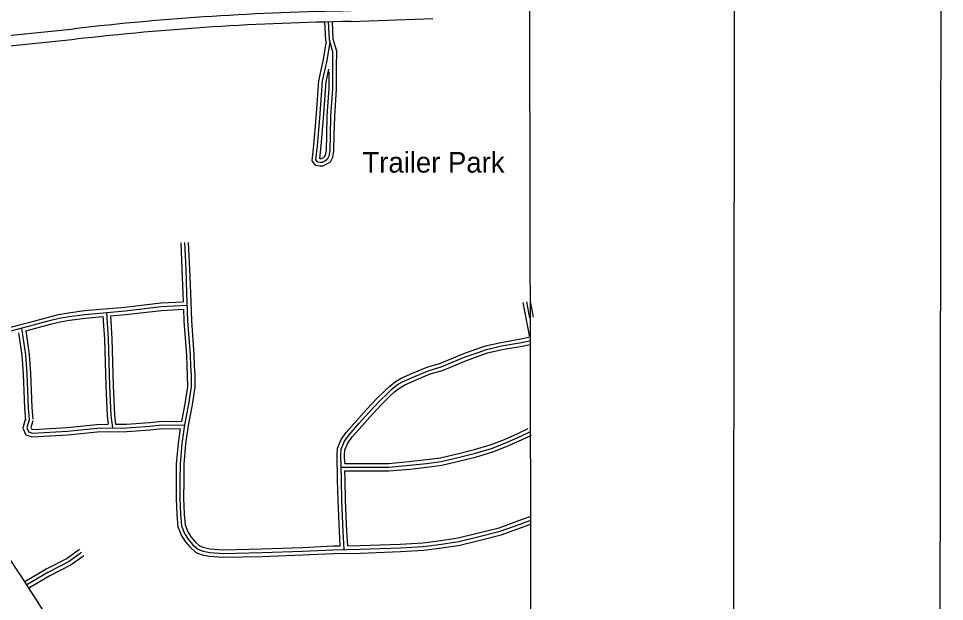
# Model space of a CAD drawing. Extents: x 3313442 to 3351311, y 721974 to 747360.
# Drawn here: x 3346991 to 3350727, y 734863 to 737213 of the extents above; entities that cross this region are included whole.
import ezdxf

# ---------------------------------------------------------------- set-up
doc = ezdxf.new("R2010")
doc.units = 0
for name, color, linetype in [('G-ANNO-NPLT', 7, 'Continuous'), ('V-ANNO-SYMB', 7, 'Continuous'), ('V-BLDG-IDEN', 7, 'Continuous'), ('V-GRID-FRAM', 7, 'Continuous'), ('V-ROAD-CNTR', 7, 'Continuous')]:
    doc.layers.add(name, color=color, linetype=linetype)

msp = doc.modelspace()

# ---------------------------------------------------------------- linework, layer by layer
at = {"layer": 'G-ANNO-NPLT'}
msp.add_lwpolyline([(3314025.444344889, 722610.2690250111), (3350692.072357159, 722556.9600962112), (3350727.207788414, 746723.601911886), (3314060.579776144, 746776.9108406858)], close=True, dxfattribs=at)
at = {"layer": 'V-ANNO-SYMB'}
msp.add_lwpolyline([(3316776.483, 723231.316), (3349859.649, 723183.2170000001), (3349892.966, 746099.768), (3316809.8000000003, 746147.867), (3316776.483, 723231.316)], dxfattribs=at)
at = {"layer": 'V-GRID-FRAM'}
msp.add_lwpolyline([(3317558.396, 745536.285), (3349036.992, 745582.0700000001), (3349071.377, 727396.8150000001), (3317576.911, 727351.007), (3317558.396, 745536.285)], dxfattribs=at)
at = {"layer": 'V-ROAD-CNTR'}
for points in [[(3348333.1562961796, 737200.6725715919), (3348661.971638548, 737212.657547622)], [(3344521.3879197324, 736897.860177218), (3347214.862532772, 737171.4916299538)], [(3348255.6764511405, 737199.6075737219), (3348258.64144521, 737131.290710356), (3348273.2484159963, 737082.380808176), (3348273.013416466, 737013.8029453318), (3348272.21141807, 736929.1241146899), (3348265.12143225, 736818.4733359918), (3348263.279435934, 736741.9024891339), (3348261.4964395, 736679.4726139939), (3348257.272447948, 736652.6916675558), (3348247.654467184, 736633.3207062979), (3348234.0384944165, 736625.0297228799), (3348218.83152483, 736617.1427386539), (3348206.458549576, 736617.44973804), (3348189.73158303, 736620.2477324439), (3348175.048612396, 736639.1436946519), (3348181.6685991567, 736701.897569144), (3348191.919578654, 736812.7133475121), (3348201.95155859, 736961.97904898), (3348214.0805343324, 737016.9299390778), (3348220.7865209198, 737046.991878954), (3348232.1474981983, 737115.1687426)], [(3348240.690481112, 737198.957575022), (3348243.7364750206, 737128.781715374), (3348258.240446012, 737080.21381251), (3348258.013446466, 737013.899945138), (3348257.2164480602, 736929.6751135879), (3348250.133462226, 736819.133334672), (3348248.2844659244, 736742.2964883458), (3348246.530469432, 736680.860611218), (3348242.814476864, 736657.301658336), (3348236.148490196, 736643.8766851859), (3348226.67650914, 736638.1086967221), (3348215.348531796, 736632.233708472), (3348207.888546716, 736632.418708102), (3348197.9825665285, 736634.075704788), (3348190.599581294, 736643.5776857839), (3348196.5955693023, 736700.4195720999), (3348206.873548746, 736811.5193499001), (3348216.8425288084, 736959.848053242), (3348228.724505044, 737013.6809455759), (3348235.515491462, 737044.1238846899), (3348247.6534671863, 737116.967739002)], [(3348225.704511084, 737198.3075763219), (3348228.8315048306, 737126.272720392), (3348232.1474981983, 737115.1687426)], [(3344525.890910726, 736855.4802619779), (3347219.169524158, 737129.0917147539)], [(3348242.865476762, 736998.3389762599), (3348242.22147805, 736930.2261124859), (3348235.1454922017, 736819.7933333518), (3348233.2894959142, 736742.6904875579), (3348231.564499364, 736682.2486084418), (3348228.3565057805, 736661.9116491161), (3348224.6425132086, 736654.432664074), (3348219.314523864, 736651.1876705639), (3348211.865538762, 736647.3246782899), (3348209.318543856, 736647.387678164), (3348206.233550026, 736647.9036771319), (3348206.1505501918, 736648.0116769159), (3348211.522539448, 736698.9415750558), (3348221.827518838, 736810.325352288), (3348231.7334990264, 736957.717057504), (3348242.9624765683, 737008.59395575)], [(3347660.3406418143, 736309.196354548), (3347665.144632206, 736201.334570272), (3347668.986624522, 736105.7097615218), (3347673.1476162, 735993.961985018), (3347682.951596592, 735855.7262614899), (3347684.583593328, 735812.8623472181), (3347686.61758926, 735773.7474254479), (3347687.156588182, 735728.337516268), (3347676.1476102, 735657.4216580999), (3347660.3936417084, 735574.1858245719), (3347649.360663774, 735499.4199741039), (3347642.3416778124, 735415.45214204), (3347642.1436782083, 735350.754271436), (3347641.41767966, 735278.0804167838), (3347644.589673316, 735213.0825467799), (3347648.840664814, 735167.888637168), (3347660.3406418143, 735136.775699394), (3347674.980612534, 735113.5427458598), (3347692.0895783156, 735092.689787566), (3347713.6975351, 735073.464826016), (3347735.89249071, 735065.4478420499), (3347762.5144374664, 735060.2968523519), (3347816.016330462, 735056.216860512), (3347974.003014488, 735059.4758539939), (3348136.452689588, 735064.9818429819), (3348260.74144101, 735071.2408304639), (3348369.780222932, 735072.8848271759), (3348531.952898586, 735078.8718152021), (3348623.0377164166, 735083.93780507), (3348697.2305680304, 735093.3577862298), (3348768.084426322, 735104.6927635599), (3348844.487273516, 735123.056726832), (3348934.182094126, 735145.5476818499), (3349015.29993189, 735174.6156237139), (3349054.223854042, 735188.7375954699), (3349054.2248540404, 735188.7375954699)], [(3347645.3556717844, 736308.529355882), (3347650.15766218, 736200.6995715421), (3347653.9976545, 736105.129762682), (3347655.26265197, 736071.1588306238)], [(3347675.325611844, 736309.863353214), (3347680.131602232, 736201.9695690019), (3347683.9755945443, 736106.2897603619), (3347688.12758624, 735994.771983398), (3347697.9315666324, 735856.5422598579), (3347699.5685633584, 735813.5373458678), (3347701.61255927, 735774.22642449), (3347702.170558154, 735727.268518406), (3347690.9315806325, 735654.875663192), (3347675.188612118, 735571.6948295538), (3347664.268633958, 735497.698977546), (3347657.339647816, 735414.803143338), (3347657.143648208, 735350.656271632), (3347656.421649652, 735278.3714162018), (3347659.555643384, 735214.1505446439), (3347663.590635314, 735171.2476304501), (3347673.866614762, 735143.4466860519), (3347687.171588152, 735122.3327282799), (3347702.939556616, 735103.113766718), (3347721.5105194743, 735086.591799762), (3347739.889482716, 735079.95281304), (3347764.516433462, 735075.1878225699), (3347816.433329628, 735071.2288304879), (3347973.594015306, 735074.4708240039), (3348135.8216908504, 735079.9688130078), (3348260.25144199, 735086.2348004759), (3348288.9423846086, 735086.66779961)], [(3346445.0930723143, 735816.1723405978), (3346465.9950305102, 735832.2653084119), (3346496.4869695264, 735854.423264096), (3346520.941920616, 735867.757237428), (3346558.728845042, 735874.2632244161), (3346630.3737017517, 735882.3952081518), (3346691.50957948, 735896.205180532), (3346838.870284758, 735936.2801003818), (3346946.752068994, 735965.0580428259), (3347047.4588675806, 735991.658989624), (3347112.116738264, 736009.339954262), (3347151.7086590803, 736019.7399334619), (3347192.2465780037, 736026.683919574), (3347256.550449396, 736034.9469030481), (3347419.574123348, 736049.6768735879), (3347564.879832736, 736065.9908409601), (3347655.26265197, 736071.1588306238)], [(3346454.2440540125, 735804.287364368), (3346474.981012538, 735820.2533324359), (3346504.51995346, 735841.7182895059), (3346525.938910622, 735853.3972661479), (3346560.8488408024, 735859.407254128), (3346632.8796967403, 735867.5832377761), (3346695.1315722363, 735881.6452096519), (3346842.771276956, 735921.79612935), (3346950.6000612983, 735950.5600718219), (3347051.352859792, 735977.1730185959), (3347116.0007304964, 735994.85098324), (3347154.8866527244, 736005.0659628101), (3347194.469573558, 736011.84594925), (3347258.181446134, 736020.0329328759), (3347421.086120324, 736034.752903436), (3347566.1458302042, 736051.038870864), (3347670.7996208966, 736057.0228588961)], [(3349025.2739119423, 736067.739837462), (3349052.510857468, 735928.1491166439)], [(3349039.9958824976, 736070.6128317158), (3349052.6818571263, 736005.59596175)], [(3349054.717853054, 736073.48582597), (3349067.403827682, 736008.4689560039)], [(3347019.770922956, 735953.3160663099), (3347055.246852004, 735962.6870475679), (3347119.884722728, 735980.362012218), (3347158.064646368, 735990.3919921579), (3347196.692569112, 735997.007978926), (3347259.812442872, 736005.118962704), (3347331.4152996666, 736011.588949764)], [(3347331.416299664, 736011.5899497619), (3347337.732287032, 735920.53613187), (3347342.7892769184, 735731.8285092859), (3347347.7292670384, 735610.778751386), (3347352.1852581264, 735576.893819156)], [(3347345.320271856, 736027.9069171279), (3347352.7182570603, 735921.25613043), (3347357.781246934, 735732.3355082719), (3347362.689237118, 735612.0647488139), (3347369.275223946, 735561.984848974)], [(3347361.2992398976, 736014.2899443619), (3347422.5981173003, 736019.8289332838), (3347567.4118276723, 736036.0869007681), (3347656.378649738, 736041.173890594)], [(3347361.301239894, 736014.2899443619), (3347367.704227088, 735921.97612899), (3347372.7732169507, 735732.8425072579), (3347377.649207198, 735613.3507462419), (3347382.422197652, 735577.0558188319)], [(3347656.3796497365, 736041.1748905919), (3347658.1676461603, 735993.1519866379), (3347667.9716265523, 735854.9102631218), (3347669.598623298, 735812.187348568), (3347671.6226192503, 735773.268426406), (3347672.14261821, 735729.4065141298), (3347661.363639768, 735659.967653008), (3347647.820666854, 735588.4137961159)], [(3346990.569981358, 735945.6030817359), (3347003.4529555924, 735855.5662618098), (3347009.00894448, 735779.2994143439), (3347014.616933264, 735642.7556874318), (3347018.6819251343, 735591.5707898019)], [(3346997.952966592, 735963.0680468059), (3347003.0319564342, 735964.409044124), (3347018.375925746, 735857.1752585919), (3347023.9869145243, 735780.152412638), (3347029.592903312, 735643.6576856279), (3347033.495895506, 735594.5017839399)], [(3347019.7719229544, 735953.3160663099), (3347033.2988958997, 735858.784255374), (3347038.9648845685, 735781.0054109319), (3347044.5688733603, 735644.5596838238), (3347048.309865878, 735597.4327780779)], [(3348288.9423846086, 735086.66779961), (3348285.7743909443, 735144.3476842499), (3348280.298401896, 735268.0474368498), (3348278.2674059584, 735354.0342648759), (3348276.369409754, 735452.815067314), (3348277.309407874, 735480.2510124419), (3348293.1303762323, 735516.012940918), (3348313.1763361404, 735544.3378842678), (3348354.512253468, 735590.7967913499), (3348395.422171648, 735636.7756993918), (3348437.418087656, 735681.5816097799), (3348468.679025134, 735711.800549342), (3348488.33598582, 735731.0325108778), (3348511.9429386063, 735749.0244748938), (3348535.344891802, 735763.169446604), (3348580.4828015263, 735782.582407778), (3348642.3066778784, 735808.09135676), (3348690.973580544, 735822.344328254), (3348786.9663885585, 735862.5812477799), (3348839.868282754, 735881.0732107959), (3348875.3502117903, 735893.3031863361), (3348936.408089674, 735907.2411584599), (3349017.9339266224, 735921.7181295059), (3349050.1138622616, 735927.7031175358)], [(3348304.77635294, 735071.9048291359), (3348300.75636098, 735145.0906827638), (3348295.290371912, 735268.556435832), (3348293.264375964, 735354.3552642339), (3348291.3743797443, 735452.7020675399), (3348292.20137809, 735476.8370192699), (3348306.24135001, 735508.5719557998), (3348324.938312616, 735534.9909029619), (3348365.7182310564, 735580.8258112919), (3348406.4991494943, 735626.6597196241), (3348448.109066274, 735671.0536308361), (3348479.137004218, 735701.047570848), (3348498.163966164, 735719.6635336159), (3348520.392921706, 735736.6044997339), (3348542.219878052, 735749.7974733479), (3348586.306789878, 735768.758435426), (3348647.2896679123, 735793.920385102), (3348695.996570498, 735808.1853565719), (3348792.3453778, 735848.5712758), (3348844.7872729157, 735866.9022391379), (3348879.4752035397, 735878.859215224), (3348939.3900837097, 735892.5361878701), (3349020.6169212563, 735906.9601590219), (3349052.8568567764, 735912.9561470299)], [(3348307.0273484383, 735418.851135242), (3348306.379349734, 735452.589067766), (3348307.093348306, 735473.423026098), (3348319.352323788, 735501.1309706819), (3348336.700289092, 735525.643921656), (3348376.924208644, 735570.854831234), (3348417.5761273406, 735616.543739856), (3348458.8000448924, 735660.525651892), (3348489.594983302, 735690.2945923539), (3348507.9919465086, 735708.2945563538), (3348528.842904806, 735724.1845245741), (3348549.0948643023, 735736.4255000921), (3348592.13077823, 735754.934463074), (3348652.272657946, 735779.7494134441), (3348701.019560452, 735794.0263848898), (3348797.724367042, 735834.5613038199), (3348849.706263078, 735852.73126748), (3348883.60019529, 735864.415244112), (3348942.3720777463, 735877.8312172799), (3349023.2999158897, 735892.2021885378), (3349055.5998512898, 735898.209176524)], [(3347019.3779237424, 735599.64677365), (3347013.841934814, 735581.1548106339), (3347008.4249456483, 735561.264850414), (3347019.971922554, 735534.4989039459), (3347044.697873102, 735525.5969217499), (3347189.5655833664, 735533.9219050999), (3347308.119346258, 735546.655879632), (3347427.437107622, 735547.2968783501), (3347522.323917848, 735554.835863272), (3347569.995822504, 735559.6668536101), (3347642.9156766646, 735558.489855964)], [(3347033.7478950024, 735595.344782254), (3347028.265905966, 735577.0318188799), (3347024.276913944, 735562.3868481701), (3347031.169900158, 735546.4098801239), (3347046.895868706, 735540.7478914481), (3347188.33358583, 735548.875875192), (3347307.2763479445, 735561.65184964), (3347426.8021088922, 735562.293848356), (3347520.973920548, 735569.7758333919), (3347569.358823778, 735574.678823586), (3347660.2496419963, 735573.2118265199), (3347659.355643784, 735564.3168443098)], [(3347048.117866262, 735591.0427908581), (3347042.689877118, 735572.908827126), (3347040.1288822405, 735563.5088459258), (3347042.367877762, 735558.320856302), (3347049.0938643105, 735555.898861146), (3347187.101588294, 735563.829845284), (3347306.4333496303, 735576.647819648), (3347352.1852581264, 735576.8928191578)], [(3347382.4211976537, 735577.0558188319), (3347426.167110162, 735577.290818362), (3347519.623923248, 735584.7158035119), (3347568.7218250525, 735589.690793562), (3347647.820666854, 735588.4137961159)], [(3347642.9156766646, 735558.489855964), (3347634.4526935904, 735501.1409706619), (3347627.3437078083, 735416.1011407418), (3347627.143708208, 735350.85227124), (3347626.4137096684, 735277.789417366), (3347629.623703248, 735212.0145489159), (3347634.090694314, 735164.5296438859), (3347646.8146688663, 735130.1047127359), (3347662.789636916, 735104.7527634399), (3347681.2396000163, 735082.265808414), (3347705.884550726, 735060.3378522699), (3347731.895498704, 735050.9428710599), (3347760.5124414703, 735045.405882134), (3347815.599331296, 735041.2048905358), (3347974.41201367, 735044.4808839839), (3348137.083688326, 735049.9948729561), (3348261.23144003, 735056.246860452), (3348370.170222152, 735057.888857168), (3348532.6458972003, 735063.8868451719), (3348624.40071369, 735068.9908349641), (3348699.3605637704, 735078.50781593), (3348771.0264204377, 735089.972793), (3348848.064266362, 735108.489755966), (3348938.547085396, 735131.17771059), (3349020.3879217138, 735160.5046519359), (3349056.860848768, 735173.7376254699), (3349054.2248540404, 735173.7376254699)], [(3348307.0273484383, 735418.8531352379), (3348484.114994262, 735419.3891341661), (3348566.1868301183, 735426.391120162), (3348635.1406922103, 735434.2431044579), (3348693.0695763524, 735442.029088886), (3348766.272429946, 735458.8290552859), (3348830.168302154, 735474.6330236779), (3348894.41017367, 735493.9279850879), (3348951.517059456, 735516.073940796), (3349008.055946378, 735541.62688969), (3349046.7858689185, 735560.402852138)], [(3348292.387377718, 735400.014172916), (3348292.314377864, 735403.808165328), (3348484.77599294, 735404.391164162), (3348567.672827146, 735411.463150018), (3348636.9886885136, 735419.3561342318), (3348695.7515709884, 735427.255118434), (3348769.751422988, 735444.23708447), (3348834.1292942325, 735460.1610526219), (3348899.287163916, 735479.7310134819), (3348957.322047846, 735502.2369684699), (3349014.417933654, 735528.0409168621), (3349053.5478553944, 735547.0118789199)], [(3348307.603347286, 735388.854195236), (3348485.436991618, 735389.3931941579), (3348569.158824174, 735396.5351798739), (3348638.8366848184, 735404.4691640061), (3348698.4335656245, 735412.481147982), (3348773.23041603, 735429.645113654), (3348838.0902863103, 735445.6890815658), (3348904.1641541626, 735465.5340418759), (3348963.1270362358, 735488.3999961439), (3349020.77992093, 735514.4549440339), (3349060.3098418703, 735533.6209057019)], [(3348318.963324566, 735087.1197987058), (3348315.738331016, 735145.833681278), (3348310.282341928, 735269.065434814), (3348308.2613459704, 735354.676263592), (3348307.6043472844, 735388.854195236)], [(3348318.9613245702, 735087.120798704), (3348369.390223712, 735087.880797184), (3348531.259899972, 735093.8567852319), (3348621.6747191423, 735098.8847751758), (3348695.1005722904, 735108.2077565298), (3348765.1424322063, 735119.4127341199), (3348840.91028067, 735137.6236976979), (3348929.817102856, 735159.91765311), (3349010.2119420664, 735188.7265954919), (3349051.586859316, 735203.73756547), (3349054.2248540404, 735203.73756547)], [(3347236.05349039, 735071.426830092), (3347187.046588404, 735036.021900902), (3347101.870758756, 734992.1119887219), (3347016.66392917, 734942.254088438)], [(3347244.837472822, 735059.26785441), (3347194.919572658, 735023.2049265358), (3347109.1007442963, 734978.9630150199), (3347024.2389140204, 734929.307114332)], [(3347253.621455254, 735047.1088787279), (3347202.792556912, 735010.3879521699), (3347116.330729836, 734965.8140413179), (3347031.8138988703, 734916.3601402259)]]:
    msp.add_lwpolyline(points, dxfattribs=at)
for centre, radius, start, end in [((3348495.168615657, 725975.2585441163), 11269.197796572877, 90.82686949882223, 96.52626672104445), ((3348495.168615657, 725975.2585441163), 11226.583099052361, 90.82686949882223, 96.52626672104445), ((3333601.2090086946, 726215.8051178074), 16003.213615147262, 32.11396271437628, 34.156446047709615)]:
    msp.add_arc(centre, radius, start, end, dxfattribs=at)

# ---------------------------------------------------------------- texts
at = {"layer": 'V-BLDG-IDEN'}
msp.add_text('Trailer Park', height=82.99983200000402, dxfattribs=at).set_placement((3348378.394205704, 736591.5267898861))

doc.saveas('drawing.dxf')
